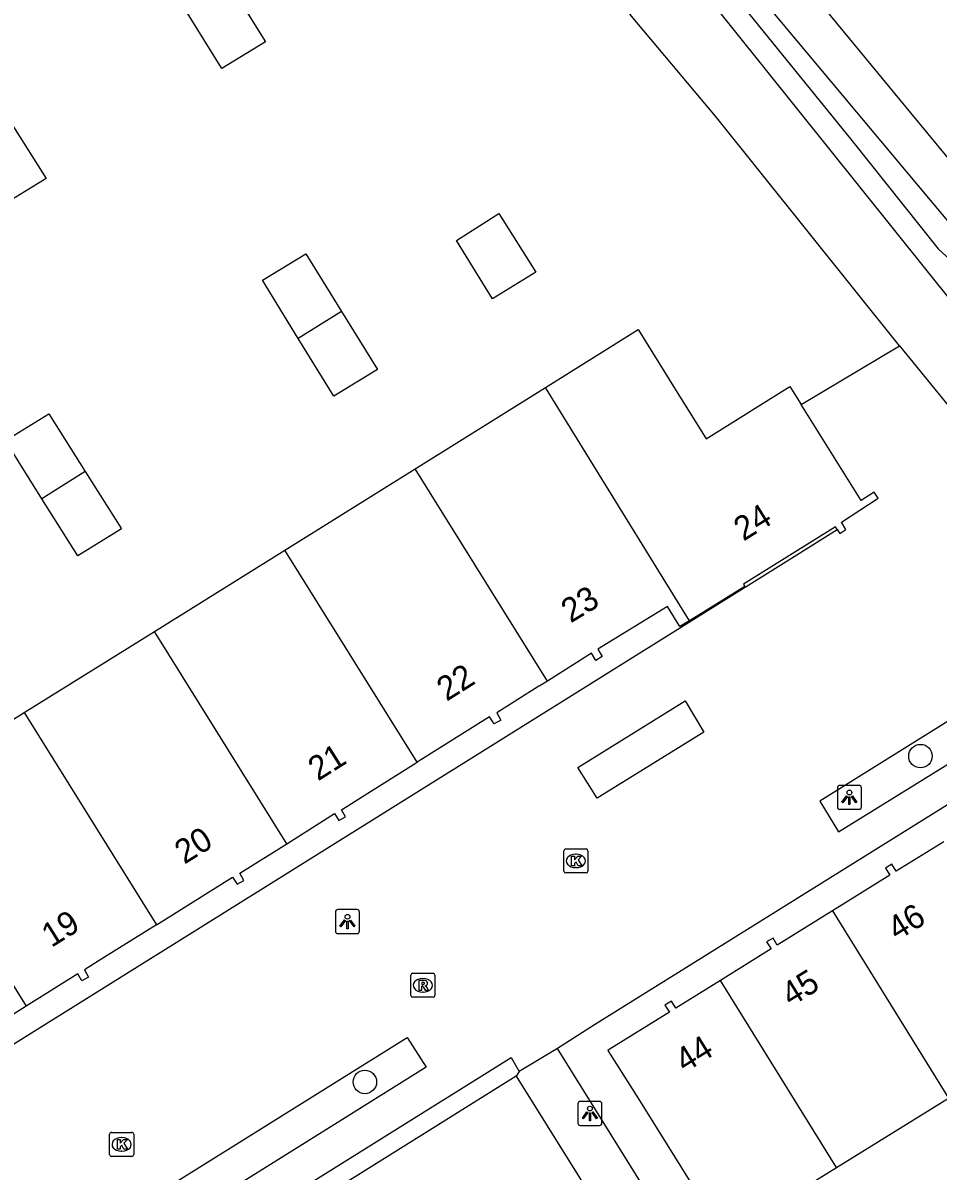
# Model space of a CAD drawing. Extents: x 159280 to 160375, y 384531 to 385872.
# Drawn here: x 159522.63 to 159560.72, y 385429.99 to 385477.77 of the extents above; entities that cross this region are included whole.
import ezdxf

# ---------------------------------------------------------------- set-up
doc = ezdxf.new("R2010")
doc.units = 0
for name, color, linetype in [('IMGEO_Boom', 7, 'Continuous'), ('IMGEO_Groenvoorziening', 7, 'Continuous'), ('IMGEO_Kolk', 7, 'Continuous'), ('IMGEO_Lichtpunt', 7, 'Continuous'), ('IMGEO_Pand', 7, 'Continuous'), ('IMGEO_Pand_nummerreeks', 7, 'Continuous'), ('IMGEO_Rijbaan_lokaal_open', 7, 'Continuous'), ('IMGEO_Rioolput', 7, 'Continuous'), ('IMGEO_Voetgangersgebied_open', 7, 'Continuous'), ('IMGEO_Voetpad_open', 7, 'Continuous'), ('IMGEO_Waterloop', 7, 'Continuous')]:
    doc.layers.add(name, color=color, linetype=linetype)

msp = doc.modelspace()

# ---------------------------------------------------------------- linework, layer by layer
at = {"layer": 'IMGEO_Boom'}
for centre in [(159559.985, 385447.259), (159536.86, 385433.701)]:
    msp.add_circle(centre, 0.489, dxfattribs=at)
at = {"layer": 'IMGEO_Groenvoorziening'}
for points in [[(159524.304, 385512.295), (159562.824, 385464.238), (159570.016, 385468.303), (159570.137, 385468.573), (159570.72, 385469.874), (159569.292, 385471.837), (159567.738, 385471.894), (159563.962, 385469.911), (159562.664, 385470.293), (159527.018, 385513.495)], [(159559.109, 385464.339), (159551.46, 385473.888), (159547.892, 385478.138), (159549.214, 385479.172), (159546.15, 385482.961), (159544.867, 385481.963), (159529.632, 385500.505)]]:
    msp.add_lwpolyline(points, dxfattribs=at)
at = {"layer": 'IMGEO_Kolk'}
for p, q in [((159545.144, 385442.472), (159545.144, 385443.324)), ((159545.219, 385443.398), (159546.071, 385443.398)), ((159546.145, 385443.324), (159546.145, 385442.472)), ((159545.632, 385443.178), (159545.657, 385443.178)), ((159546.071, 385442.398), (159545.219, 385442.398)), ((159545.655, 385442.618), (159545.63, 385442.618)), ((159526.238, 385430.677), (159526.238, 385431.529)), ((159526.313, 385431.603), (159527.165, 385431.603)), ((159526.726, 385431.383), (159526.751, 385431.383)), ((159527.239, 385431.529), (159527.239, 385430.677)), ((159527.165, 385430.603), (159526.313, 385430.603)), ((159526.749, 385430.823), (159526.724, 385430.823))]:
    msp.add_line(p, q, dxfattribs=at)
for points in [[(159545.144, 385442.472), (159545.144, 385443.324)], [(159545.219, 385443.398), (159546.071, 385443.398)], [(159546.145, 385443.324), (159546.145, 385442.472)], [(159545.465, 385443.098), (159545.588, 385443.098), (159545.588, 385442.947), (159545.718, 385443.098), (159545.882, 385443.098), (159545.736, 385442.947), (159545.889, 385442.698), (159545.737, 385442.698), (159545.652, 385442.862), (159545.588, 385442.795), (159545.588, 385442.698), (159545.465, 385442.698), (159545.465, 385443.098)], [(159546.071, 385442.398), (159545.219, 385442.398)], [(159526.238, 385430.677), (159526.238, 385431.529)], [(159526.313, 385431.603), (159527.165, 385431.603)], [(159527.239, 385431.529), (159527.239, 385430.677)], [(159526.559, 385431.303), (159526.682, 385431.303), (159526.682, 385431.152), (159526.812, 385431.303), (159526.976, 385431.303), (159526.83, 385431.152), (159526.983, 385430.903), (159526.831, 385430.903), (159526.746, 385431.067), (159526.682, 385431), (159526.682, 385430.903), (159526.559, 385430.903), (159526.559, 385431.303)], [(159527.165, 385430.603), (159526.313, 385430.603)]]:
    msp.add_lwpolyline(points, dxfattribs=at)
for centre, start, end in [((159545.221, 385443.322), 91.552, 178.448), ((159545.221, 385443.322), 91.552, 178.448), ((159546.069, 385443.322), 1.552, 88.448), ((159546.069, 385443.322), 1.552, 88.448), ((159545.221, 385442.474), 181.552, 268.448), ((159545.221, 385442.474), 181.552, 268.448), ((159546.069, 385442.474), 271.552, 358.448), ((159546.069, 385442.474), 271.552, 358.448), ((159526.315, 385431.527), 91.552, 178.448), ((159526.315, 385431.527), 91.552, 178.448), ((159527.163, 385431.527), 1.552, 88.448), ((159527.163, 385431.527), 1.552, 88.448), ((159526.315, 385430.679), 181.552, 268.448), ((159526.315, 385430.679), 181.552, 268.448), ((159527.163, 385430.679), 271.552, 358.448), ((159527.163, 385430.679), 271.552, 358.448)]:
    msp.add_arc(centre, 0.0765, start, end, dxfattribs=at)
for centre, major_axis, ratio, start_param, end_param in [((159545.631, 385442.898), (-0.387, 0.002), 0.722429, 4.712389, 7.853982), ((159545.656, 385442.898), (-0.39, 0.002), 0.717154, 1.570796, 4.712389), ((159526.725, 385431.103), (-0.387, 0.002), 0.722429, 4.712389, 7.853982), ((159526.75, 385431.103), (-0.39, 0.002), 0.717154, 1.570796, 4.712389)]:
    msp.add_ellipse(centre, major_axis=major_axis, ratio=ratio, start_param=start_param, end_param=end_param, dxfattribs=at)
at = {"layer": 'IMGEO_Lichtpunt'}
for p, q in [((159556.528, 385445.946), (159556.528, 385445.139)), ((159556.528, 385445.946), (159556.528, 385445.139)), ((159557.43, 385446.041), (159556.622, 385446.041)), ((159557.43, 385446.041), (159556.622, 385446.041)), ((159557.524, 385445.139), (159557.524, 385445.946)), ((159557.524, 385445.139), (159557.524, 385445.946)), ((159556.622, 385445.045), (159557.43, 385445.045)), ((159556.622, 385445.045), (159557.43, 385445.045)), ((159535.638, 385440.776), (159535.638, 385439.969)), ((159535.638, 385440.776), (159535.638, 385439.969)), ((159536.54, 385440.871), (159535.732, 385440.871)), ((159536.54, 385440.871), (159535.732, 385440.871)), ((159536.634, 385439.969), (159536.634, 385440.776)), ((159536.634, 385439.969), (159536.634, 385440.776)), ((159535.732, 385439.875), (159536.54, 385439.875)), ((159535.732, 385439.875), (159536.54, 385439.875)), ((159545.728, 385432.794), (159545.728, 385431.987)), ((159545.728, 385432.794), (159545.728, 385431.987)), ((159546.63, 385432.889), (159545.822, 385432.889)), ((159546.63, 385432.889), (159545.822, 385432.889)), ((159546.724, 385431.987), (159546.724, 385432.794)), ((159546.724, 385431.987), (159546.724, 385432.794)), ((159545.822, 385431.893), (159546.63, 385431.893)), ((159545.822, 385431.893), (159546.63, 385431.893))]:
    msp.add_line(p, q, dxfattribs=at)
for points in [[(159556.902, 385445.61), (159556.941, 385445.582), (159556.753, 385445.32), (159556.715, 385445.347), (159556.902, 385445.61)], [(159557.004, 385445.562), (159557.051, 385445.562), (159557.051, 385445.24), (159557.004, 385445.24), (159557.004, 385445.562)], [(159557.114, 385445.582), (159557.152, 385445.609), (159557.339, 385445.347), (159557.3, 385445.319), (159557.114, 385445.582)], [(159536.012, 385440.44), (159536.051, 385440.412), (159535.863, 385440.15), (159535.825, 385440.177), (159536.012, 385440.44)], [(159536.224, 385440.412), (159536.262, 385440.439), (159536.449, 385440.177), (159536.41, 385440.149), (159536.224, 385440.412)], [(159536.114, 385440.392), (159536.161, 385440.392), (159536.161, 385440.07), (159536.114, 385440.07), (159536.114, 385440.392)], [(159546.102, 385432.458), (159546.141, 385432.43), (159545.953, 385432.168), (159545.915, 385432.195), (159546.102, 385432.458)], [(159546.204, 385432.41), (159546.251, 385432.41), (159546.251, 385432.088), (159546.204, 385432.088), (159546.204, 385432.41)], [(159546.314, 385432.43), (159546.352, 385432.457), (159546.539, 385432.195), (159546.5, 385432.167), (159546.314, 385432.43)]]:
    msp.add_lwpolyline(points, dxfattribs=at)
for centre in [(159557.027, 385445.744), (159536.137, 385440.574), (159546.227, 385432.592)]:
    msp.add_circle(centre, 0.0994, dxfattribs=at)
for centre, start, end in [((159556.622, 385445.946), 90, 180), ((159556.622, 385445.946), 90, 180), ((159557.43, 385445.946), 0, 90), ((159557.43, 385445.946), 0, 90), ((159556.622, 385445.139), 180, 270), ((159556.622, 385445.139), 180, 270), ((159557.43, 385445.139), 270, 0), ((159557.43, 385445.139), 270, 360), ((159535.732, 385440.776), 90, 180), ((159535.732, 385440.776), 90, 180), ((159536.54, 385440.776), 0, 90), ((159536.54, 385440.776), 0, 90), ((159535.732, 385439.969), 180, 270), ((159535.732, 385439.969), 180, 270), ((159536.54, 385439.969), 270, 0), ((159536.54, 385439.969), 270, 360), ((159545.822, 385432.794), 90, 180), ((159545.822, 385432.794), 90, 180), ((159546.63, 385432.794), 0, 90), ((159546.63, 385432.794), 0, 90), ((159545.822, 385431.987), 180, 270), ((159545.822, 385431.987), 180, 270), ((159546.63, 385431.987), 270, 0), ((159546.63, 385431.987), 270, 360)]:
    msp.add_arc(centre, 0.0946, start, end, dxfattribs=at)
at = {"layer": 'IMGEO_Pand'}
for points in [[(159531.219, 385479.416), (159532.731, 385476.989), (159530.908, 385475.877), (159529.406, 385478.284)], [(159522.069, 385473.714), (159523.599, 385471.3), (159521.798, 385470.183), (159520.278, 385472.576)], [(159542.436, 385469.839), (159543.975, 385467.4), (159542.175, 385466.285), (159540.676, 385468.711), (159542.436, 385469.839)], [(159534.089, 385464.636), (159532.594, 385467.065), (159534.4, 385468.165), (159535.895, 385465.758)], [(159535.895, 385465.758), (159537.39, 385463.351), (159535.563, 385462.243), (159534.089, 385464.636)], [(159535.895, 385465.758), (159534.089, 385464.636)], [(159544.373, 385462.597), (159548.239, 385465.008), (159549.781, 385462.527), (159551.061, 385460.468), (159554.546, 385462.644), (159555.014, 385461.895)], [(159538.95, 385459.215), (159544.373, 385462.597)], [(159550.365, 385452.89), (159545.917, 385460.096), (159544.373, 385462.597)], [(159523.42, 385457.968), (159521.907, 385460.388), (159523.709, 385461.497), (159525.22, 385459.104)], [(159556.521, 385456.688), (159556.625, 385456.528), (159556.884, 385456.695), (159556.701, 385456.991), (159558.222, 385457.99), (159558.052, 385458.249), (159557.513, 385457.895), (159555.014, 385461.895)], [(159525.22, 385459.104), (159526.731, 385456.711), (159524.908, 385455.588), (159523.42, 385457.968)], [(159525.22, 385459.104), (159523.42, 385457.968)], [(159533.526, 385455.832), (159538.95, 385459.215)], [(159544.456, 385450.385), (159538.95, 385459.215)], [(159556.521, 385456.688), (159556.451, 385456.797), (159552.614, 385454.414), (159552.672, 385454.321), (159550.365, 385452.89)], [(159528.103, 385452.45), (159533.526, 385455.832)], [(159539.034, 385447.001), (159533.526, 385455.832)], [(159550.365, 385452.89), (159549.976, 385452.649), (159549.46, 385453.482), (159546.555, 385451.707), (159546.734, 385451.402), (159546.471, 385451.238), (159546.293, 385451.54), (159544.456, 385450.385)], [(159522.68, 385449.068), (159528.103, 385452.45)], [(159533.613, 385443.615), (159528.103, 385452.45)], [(159544.456, 385450.385), (159544.137, 385450.184), (159544.108, 385450.166), (159542.348, 385449.059), (159542.513, 385448.762), (159542.241, 385448.601), (159542.05, 385448.889), (159539.034, 385447.001)], [(159517.256, 385445.685), (159522.68, 385449.068)], [(159522.68, 385449.068), (159528.186, 385440.239)], [(159533.613, 385443.615), (159535.602, 385444.866), (159535.774, 385444.573), (159536.048, 385444.73), (159535.883, 385445.027), (159536.721, 385445.554), (159539.034, 385447.001)], [(159517.256, 385445.685), (159522.767, 385436.849)], [(159528.186, 385440.239), (159531.356, 385442.222), (159531.546, 385441.934), (159531.823, 385442.088), (159531.657, 385442.385), (159533.613, 385443.615)], [(159560.957, 385443.696), (159558.974, 385442.469), (159558.795, 385442.756), (159558.534, 385442.594), (159558.713, 385442.305), (159556.318, 385440.82)], [(159556.318, 385440.82), (159554.02, 385439.395), (159553.849, 385439.689), (159553.577, 385439.531), (159553.767, 385439.236), (159551.66, 385437.928)], [(159556.318, 385440.82), (159561.146, 385433.025)], [(159528.186, 385440.239), (159526.026, 385438.887), (159525.188, 385438.36), (159525.354, 385438.062), (159525.08, 385437.902), (159524.909, 385438.196), (159522.767, 385436.849)], [(159551.66, 385437.928), (159549.801, 385436.773), (159549.619, 385437.066), (159549.346, 385436.897), (159549.533, 385436.606), (159547.029, 385435.052), (159546.966, 385435.013), (159548.244, 385433.003), (159551.825, 385427.251), (159556.486, 385430.138)], [(159556.486, 385430.138), (159551.66, 385437.928)], [(159522.767, 385436.849), (159520.964, 385435.714), (159521.129, 385435.418), (159520.847, 385435.26), (159520.673, 385435.541), (159517.348, 385433.478)], [(159556.486, 385430.138), (159561.146, 385433.025)]]:
    msp.add_lwpolyline(points, dxfattribs=at)
at = {"layer": 'IMGEO_Rijbaan_lokaal_open'}
for points in [[(159543.163, 385433.937), (159526.721, 385423.666)], [(159543.163, 385433.937), (159566.721, 385396.176)]]:
    msp.add_lwpolyline(points, dxfattribs=at)
at = {"layer": 'IMGEO_Rioolput'}
for p, q in [((159538.774, 385437.296), (159538.774, 385438.148)), ((159538.849, 385438.222), (159539.701, 385438.222)), ((159539.775, 385438.148), (159539.775, 385437.296)), ((159539.262, 385438.002), (159539.287, 385438.002)), ((159539.701, 385437.222), (159538.849, 385437.222)), ((159539.285, 385437.442), (159539.26, 385437.442))]:
    msp.add_line(p, q, dxfattribs=at)
for points in [[(159538.774, 385437.296), (159538.774, 385438.148)], [(159538.849, 385438.222), (159539.701, 385438.222)], [(159539.775, 385438.148), (159539.775, 385437.296)], [(159539.363, 385437.92), (159539.111, 385437.922), (159539.111, 385437.522)], [(159539.111, 385437.522), (159539.235, 385437.522), (159539.235, 385437.684), (159539.246, 385437.684)], [(159539.289, 385437.841), (159539.235, 385437.841), (159539.235, 385437.76)], [(159539.235, 385437.76), (159539.287, 385437.76)], [(159539.293, 385437.655), (159539.364, 385437.522), (159539.504, 385437.522), (159539.439, 385437.648)], [(159539.701, 385437.222), (159538.849, 385437.222)]]:
    msp.add_lwpolyline(points, dxfattribs=at)
for centre, radius, start, end in [((159538.851, 385438.146), 0.0765, 91.552, 178.448), ((159538.851, 385438.146), 0.0765, 91.552, 178.448), ((159539.699, 385438.146), 0.0765, 1.552, 88.448), ((159539.699, 385438.146), 0.0765, 1.552, 88.448), ((159539.245, 385437.631), 0.0533, 26.0293, 88.6989), ((159539.271, 385437.949), 0.19, 274.7715, 282.9687), ((159539.295, 385437.745), 0.0964, 77.0061, 93.1865), ((159539.309, 385437.802), 0.0378, 276.6634, 79.6772), ((159539.362, 385437.81), 0.109, 350.3612, 89.416), ((159539.36, 385437.81), 0.112, 277.5842, 350.9817), ((159539.344, 385437.595), 0.108, 29.5134, 73.7905), ((159538.851, 385437.298), 0.0765, 181.552, 268.448), ((159538.851, 385437.298), 0.0765, 181.552, 268.448), ((159539.699, 385437.298), 0.0765, 271.552, 358.448), ((159539.699, 385437.298), 0.0765, 271.552, 358.448)]:
    msp.add_arc(centre, radius, start, end, dxfattribs=at)
for centre, major_axis, ratio, start_param, end_param in [((159539.261, 385437.722), (-0.387, 0.002), 0.722429, 4.712389, 7.853982), ((159539.286, 385437.722), (-0.39, 0.002), 0.717154, 1.570796, 4.712389)]:
    msp.add_ellipse(centre, major_axis=major_axis, ratio=ratio, start_param=start_param, end_param=end_param, dxfattribs=at)
at = {"layer": 'IMGEO_Voetgangersgebied_open'}
for points in [[(159559.109, 385464.339), (159562.476, 385460.205), (159581.215, 385471.84), (159610.606, 385490.161), (159609.795, 385491.39), (159614.675, 385494.461), (159614.413, 385494.87)], [(159555.014, 385461.895), (159559.109, 385464.339)], [(159517.909, 385432.576), (159554.727, 385455.568), (159556.521, 385456.688)], [(159574.173, 385453.369), (159546.415, 385436.07), (159544.876, 385435.092)], [(159563.99, 385448.706), (159563.21, 385450.006), (159555.792, 385445.391), (159556.575, 385444.115), (159563.99, 385448.706)], [(159550.965, 385448.255), (159546.529, 385445.512), (159545.731, 385446.783), (159550.192, 385449.553), (159550.965, 385448.255)], [(159539.412, 385434.31), (159527.123, 385426.628), (159526.358, 385427.897), (159538.62, 385435.556), (159539.412, 385434.31)], [(159526.559, 385423.925), (159526.318, 385424.326), (159542.951, 385434.717), (159543.283, 385434.136)]]:
    msp.add_lwpolyline(points, dxfattribs=at)
at = {"layer": 'IMGEO_Voetpad_open'}
for points in [[(159544.876, 385435.092), (159543.283, 385434.136)], [(159568.379, 385397.437), (159557.187, 385415.316), (159544.876, 385435.092)], [(159543.283, 385434.136), (159543.163, 385433.937)]]:
    msp.add_lwpolyline(points, dxfattribs=at)
at = {"layer": 'IMGEO_Waterloop'}
msp.add_lwpolyline([(159525.536, 385511.958), (159531.903, 385503.959), (159557.122, 385472.872), (159560.725, 385468.363), (159562.062, 385467.139), (159562.628, 385466.686), (159563.489, 385466.663), (159564.328, 385466.845), (159569.272, 385469.587), (159569.72, 385469.836), (159568.678, 385471.24), (159563.829, 385468.476), (159563.104, 385468.204), (159562.47, 385468.295), (159561.971, 385468.521), (159545.929, 385487.69), (159529.524, 385508.808), (159525.378, 385513.703), (159524.585, 385513), (159525.536, 385511.958)], dxfattribs=at)

# ---------------------------------------------------------------- texts
at = {"layer": 'IMGEO_Pand_nummerreeks'}
for s, rotation, p in [('24', 31.845, (159552.618, 385456.183)), ('23', 31.4267, (159545.427, 385452.776)), ('22', 32.1716, (159540.263, 385449.519)), ('21', 32.1659, (159534.909, 385446.202)), ('20', 32.0341, (159529.35, 385442.736)), ('46', 31.7533, (159559.013, 385439.553)), ('19', 32.0341, (159523.814, 385439.272)), ('45', 31.7992, (159554.595, 385436.81)), ('44', 31.8393, (159550.181, 385434.066))]:
    msp.add_text(s, height=1, rotation=rotation, dxfattribs=at).set_placement(p)

doc.saveas('drawing.dxf')
